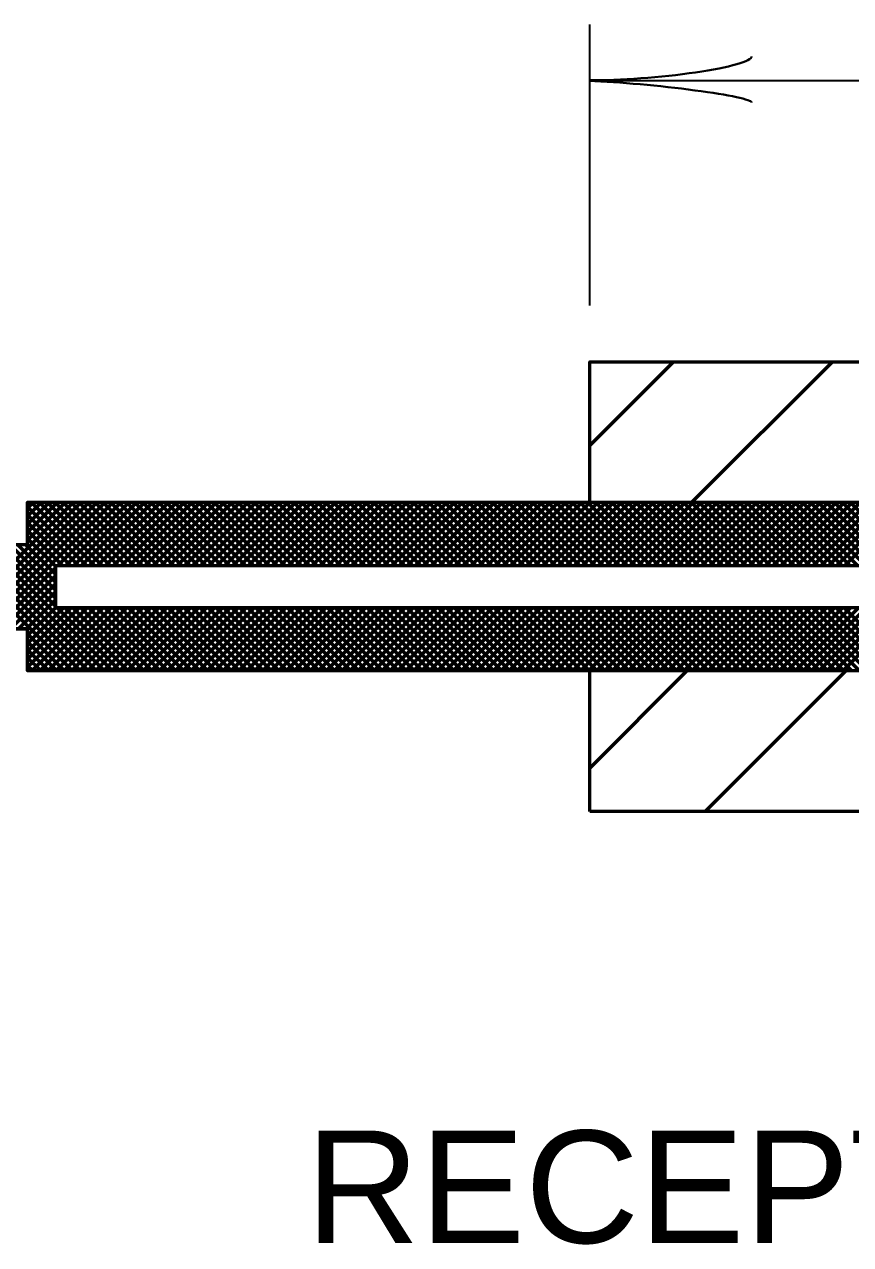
# Model space of a CAD drawing. Extents: x -32 to 824, y -6 to 538.
# Drawn here: x 567.85 to 585.49, y 270.27 to 296.31 of the extents above; entities that cross this region are included whole.
import ezdxf

# ---------------------------------------------------------------- set-up
doc = ezdxf.new("R2010")
doc.units = 0
doc.header["$LTSCALE"] = 1.1
doc.layers.add('1', color=7, linetype='Continuous', lineweight=53)

msp = doc.modelspace()

# ---------------------------------------------------------------- linework, layer by layer
at = {"layer": '1', "lineweight": 35}
for p, q in [((579.92, 290.313), (579.92, 296.313)), ((579.92, 295.113), (654.32, 295.113))]:
    msp.add_line(p, q, dxfattribs=at)
at = {"layer": '1'}
for p, q in [((579.92, 287.328), (581.705, 289.113)), ((582.099, 286.113), (585.099, 289.113)), ((568.896, 286.113), (566.196, 283.413)), ((566.365, 283.413), (569.065, 286.113)), ((566.535, 283.413), (569.235, 286.113)), ((566.705, 283.413), (569.405, 286.113)), ((566.874, 283.413), (569.574, 286.113)), ((567.044, 283.413), (569.744, 286.113)), ((567.92, 285.986), (568.047, 286.113)), ((567.92, 285.816), (568.217, 286.113)), ((567.92, 285.646), (568.386, 286.113)), ((567.92, 285.476), (568.556, 286.113)), ((567.92, 285.307), (568.726, 286.113)), ((569.175, 284.763), (567.92, 286.018)), ((569.345, 284.763), (567.995, 286.113)), ((569.514, 284.763), (568.164, 286.113)), ((569.684, 284.763), (568.334, 286.113)), ((569.854, 284.763), (568.504, 286.113)), ((568.564, 284.763), (569.914, 286.113)), ((570.024, 284.763), (568.673, 286.113)), ((568.734, 284.763), (570.084, 286.113)), ((570.193, 284.763), (568.843, 286.113)), ((568.903, 284.763), (570.253, 286.113)), ((570.363, 284.763), (569.013, 286.113)), ((569.073, 284.763), (570.423, 286.113)), ((570.533, 284.763), (569.183, 286.113)), ((569.243, 284.763), (570.593, 286.113)), ((570.702, 284.763), (569.352, 286.113)), ((569.412, 284.763), (570.762, 286.113)), ((570.872, 284.763), (569.522, 286.113)), ((569.582, 284.763), (570.932, 286.113)), ((571.042, 284.763), (569.692, 286.113)), ((569.752, 284.763), (571.102, 286.113)), ((571.211, 284.763), (569.861, 286.113)), ((569.921, 284.763), (571.271, 286.113)), ((571.381, 284.763), (570.031, 286.113)), ((570.091, 284.763), (571.441, 286.113)), ((571.551, 284.763), (570.201, 286.113)), ((570.261, 284.763), (571.611, 286.113)), ((571.721, 284.763), (570.37, 286.113)), ((570.431, 284.763), (571.781, 286.113)), ((571.89, 284.763), (570.54, 286.113)), ((570.6, 284.763), (571.95, 286.113)), ((572.06, 284.763), (570.71, 286.113)), ((570.77, 284.763), (572.12, 286.113)), ((572.23, 284.763), (570.88, 286.113)), ((570.94, 284.763), (572.29, 286.113)), ((572.399, 284.763), (571.049, 286.113)), ((571.109, 284.763), (572.459, 286.113)), ((572.569, 284.763), (571.219, 286.113)), ((571.279, 284.763), (572.629, 286.113)), ((572.739, 284.763), (571.389, 286.113)), ((571.449, 284.763), (572.799, 286.113)), ((572.909, 284.763), (571.558, 286.113)), ((571.619, 284.763), (572.969, 286.113)), ((573.078, 284.763), (571.728, 286.113)), ((571.788, 284.763), (573.138, 286.113)), ((573.248, 284.763), (571.898, 286.113)), ((571.958, 284.763), (573.308, 286.113)), ((573.418, 284.763), (572.068, 286.113)), ((572.128, 284.763), (573.478, 286.113)), ((573.587, 284.763), (572.237, 286.113)), ((572.297, 284.763), (573.647, 286.113)), ((573.757, 284.763), (572.407, 286.113)), ((572.467, 284.763), (573.817, 286.113)), ((573.927, 284.763), (572.577, 286.113)), ((572.637, 284.763), (573.987, 286.113)), ((574.096, 284.763), (572.746, 286.113)), ((572.806, 284.763), (574.156, 286.113)), ((574.266, 284.763), (572.916, 286.113)), ((572.976, 284.763), (574.326, 286.113)), ((574.436, 284.763), (573.086, 286.113)), ((573.146, 284.763), (574.496, 286.113)), ((574.606, 284.763), (573.255, 286.113)), ((573.316, 284.763), (574.666, 286.113)), ((574.775, 284.763), (573.425, 286.113)), ((573.485, 284.763), (574.835, 286.113)), ((574.945, 284.763), (573.595, 286.113)), ((573.655, 284.763), (575.005, 286.113)), ((575.115, 284.763), (573.765, 286.113)), ((573.825, 284.763), (575.175, 286.113)), ((575.284, 284.763), (573.934, 286.113)), ((573.994, 284.763), (575.344, 286.113)), ((575.454, 284.763), (574.104, 286.113)), ((574.164, 284.763), (575.514, 286.113)), ((575.624, 284.763), (574.274, 286.113)), ((574.334, 284.763), (575.684, 286.113)), ((575.793, 284.763), (574.443, 286.113)), ((574.504, 284.763), (575.854, 286.113)), ((575.963, 284.763), (574.613, 286.113)), ((574.673, 284.763), (576.023, 286.113)), ((576.133, 284.763), (574.783, 286.113)), ((574.843, 284.763), (576.193, 286.113)), ((576.303, 284.763), (574.953, 286.113)), ((575.013, 284.763), (576.363, 286.113)), ((576.472, 284.763), (575.122, 286.113)), ((575.182, 284.763), (576.532, 286.113)), ((576.642, 284.763), (575.292, 286.113)), ((575.352, 284.763), (576.702, 286.113)), ((576.812, 284.763), (575.462, 286.113)), ((575.522, 284.763), (576.872, 286.113)), ((576.981, 284.763), (575.631, 286.113)), ((575.691, 284.763), (577.041, 286.113)), ((577.151, 284.763), (575.801, 286.113)), ((575.861, 284.763), (577.211, 286.113)), ((577.321, 284.763), (575.971, 286.113)), ((576.031, 284.763), (577.381, 286.113)), ((577.49, 284.763), (576.14, 286.113)), ((576.201, 284.763), (577.551, 286.113)), ((577.66, 284.763), (576.31, 286.113)), ((576.37, 284.763), (577.72, 286.113)), ((577.83, 284.763), (576.48, 286.113)), ((576.54, 284.763), (577.89, 286.113)), ((578, 284.763), (576.65, 286.113)), ((576.71, 284.763), (578.06, 286.113)), ((578.169, 284.763), (576.819, 286.113)), ((576.879, 284.763), (578.229, 286.113)), ((578.339, 284.763), (576.989, 286.113)), ((577.049, 284.763), (578.399, 286.113)), ((578.509, 284.763), (577.159, 286.113)), ((577.219, 284.763), (578.569, 286.113)), ((578.678, 284.763), (577.328, 286.113)), ((577.389, 284.763), (578.739, 286.113)), ((578.848, 284.763), (577.498, 286.113)), ((577.558, 284.763), (578.908, 286.113)), ((579.018, 284.763), (577.668, 286.113)), ((577.728, 284.763), (579.078, 286.113)), ((579.188, 284.763), (577.838, 286.113)), ((577.898, 284.763), (579.248, 286.113)), ((579.357, 284.763), (578.007, 286.113)), ((578.067, 284.763), (579.417, 286.113)), ((579.527, 284.763), (578.177, 286.113)), ((578.237, 284.763), (579.587, 286.113)), ((579.697, 284.763), (578.347, 286.113)), ((578.407, 284.763), (579.757, 286.113)), ((579.866, 284.763), (578.516, 286.113)), ((578.576, 284.763), (579.926, 286.113)), ((580.036, 284.763), (578.686, 286.113)), ((578.746, 284.763), (580.096, 286.113)), ((580.206, 284.763), (578.856, 286.113)), ((578.916, 284.763), (580.266, 286.113)), ((580.375, 284.763), (579.026, 286.113)), ((579.086, 284.763), (580.436, 286.113)), ((580.545, 284.763), (579.195, 286.113)), ((579.255, 284.763), (580.605, 286.113)), ((580.715, 284.763), (579.365, 286.113)), ((579.425, 284.763), (580.775, 286.113)), ((580.885, 284.763), (579.535, 286.113)), ((579.595, 284.763), (580.945, 286.113)), ((581.054, 284.763), (579.704, 286.113)), ((579.764, 284.763), (581.114, 286.113)), ((581.224, 284.763), (579.874, 286.113)), ((579.934, 284.763), (581.284, 286.113)), ((581.394, 284.763), (580.044, 286.113)), ((580.104, 284.763), (581.454, 286.113)), ((581.563, 284.763), (580.213, 286.113)), ((580.274, 284.763), (581.624, 286.113)), ((581.733, 284.763), (580.383, 286.113)), ((580.443, 284.763), (581.793, 286.113)), ((581.903, 284.763), (580.553, 286.113)), ((580.613, 284.763), (581.963, 286.113)), ((582.073, 284.763), (580.723, 286.113)), ((580.783, 284.763), (582.133, 286.113)), ((582.242, 284.763), (580.892, 286.113)), ((580.952, 284.763), (582.302, 286.113)), ((582.412, 284.763), (581.062, 286.113)), ((581.122, 284.763), (582.472, 286.113)), ((582.582, 284.763), (581.232, 286.113)), ((581.292, 284.763), (582.642, 286.113)), ((582.751, 284.763), (581.401, 286.113)), ((581.461, 284.763), (582.811, 286.113)), ((582.921, 284.763), (581.571, 286.113)), ((581.631, 284.763), (582.981, 286.113)), ((583.091, 284.763), (581.741, 286.113)), ((581.801, 284.763), (583.151, 286.113)), ((583.26, 284.763), (581.911, 286.113)), ((581.971, 284.763), (583.321, 286.113)), ((583.43, 284.763), (582.08, 286.113)), ((582.14, 284.763), (583.49, 286.113)), ((583.6, 284.763), (582.25, 286.113)), ((582.31, 284.763), (583.66, 286.113)), ((583.77, 284.763), (582.42, 286.113)), ((582.48, 284.763), (583.83, 286.113)), ((583.939, 284.763), (582.589, 286.113)), ((582.649, 284.763), (583.999, 286.113)), ((584.109, 284.763), (582.759, 286.113)), ((582.819, 284.763), (584.169, 286.113)), ((584.279, 284.763), (582.929, 286.113)), ((582.989, 284.763), (584.339, 286.113)), ((584.448, 284.763), (583.098, 286.113)), ((583.158, 284.763), (584.508, 286.113)), ((584.618, 284.763), (583.268, 286.113)), ((583.328, 284.763), (584.678, 286.113)), ((584.788, 284.763), (583.438, 286.113)), ((583.498, 284.763), (584.848, 286.113)), ((584.958, 284.763), (583.608, 286.113)), ((583.668, 284.763), (585.018, 286.113)), ((585.127, 284.763), (583.777, 286.113)), ((583.837, 284.763), (585.187, 286.113)), ((585.297, 284.763), (583.947, 286.113)), ((584.007, 284.763), (585.357, 286.113)), ((585.467, 284.763), (584.117, 286.113)), ((584.177, 284.763), (585.527, 286.113)), ((585.636, 284.763), (584.286, 286.113)), ((584.346, 284.763), (585.696, 286.113)), ((585.806, 284.763), (584.456, 286.113)), ((584.516, 284.763), (585.866, 286.113)), ((585.976, 284.763), (584.626, 286.113)), ((584.686, 284.763), (586.036, 286.113)), ((586.146, 284.763), (584.796, 286.113)), ((584.856, 284.763), (586.206, 286.113)), ((586.315, 284.763), (584.965, 286.113)), ((585.025, 284.763), (586.375, 286.113)), ((586.485, 284.763), (585.135, 286.113)), ((585.195, 284.763), (586.545, 286.113)), ((586.655, 284.763), (585.305, 286.113)), ((585.365, 284.763), (586.715, 286.113)), ((586.824, 284.763), (585.474, 286.113)), ((569.005, 284.763), (567.92, 285.848)), ((568.836, 284.763), (567.92, 285.678)), ((568.666, 284.763), (567.92, 285.509)), ((558.32, 285.213), (567.92, 285.213)), ((568.879, 282.513), (566.179, 285.213)), ((569.049, 282.513), (566.349, 285.213)), ((569.219, 282.513), (566.519, 285.213)), ((569.389, 282.513), (566.688, 285.213)), ((569.558, 282.513), (566.858, 285.213)), ((569.728, 282.513), (567.028, 285.213)), ((568.52, 283.89), (567.198, 285.213)), ((568.52, 284.06), (567.367, 285.213)), ((568.52, 284.23), (567.537, 285.213)), ((568.52, 284.399), (567.707, 285.213)), ((568.52, 284.569), (567.876, 285.213)), ((568.52, 284.739), (567.92, 285.339)), ((567.214, 283.413), (568.52, 284.719)), ((567.384, 283.413), (568.52, 284.549)), ((567.553, 283.413), (568.52, 284.379)), ((567.723, 283.413), (568.52, 284.21)), ((567.893, 283.413), (568.52, 284.04)), ((567.92, 283.27), (568.52, 283.87)), ((567.92, 283.101), (568.682, 283.863)), ((567.92, 282.931), (568.852, 283.863)), ((567.92, 282.761), (569.021, 283.863)), ((567.92, 282.591), (569.191, 283.863)), ((568.011, 282.513), (569.361, 283.863)), ((568.181, 282.513), (569.531, 283.863)), ((568.35, 282.513), (569.7, 283.863)), ((568.52, 282.513), (569.87, 283.863)), ((569.898, 282.513), (568.548, 283.863)), ((568.69, 282.513), (570.04, 283.863)), ((570.067, 282.513), (568.717, 283.863)), ((568.859, 282.513), (570.209, 283.863)), ((570.237, 282.513), (568.887, 283.863)), ((569.029, 282.513), (570.379, 283.863)), ((570.407, 282.513), (569.057, 283.863)), ((569.199, 282.513), (570.549, 283.863)), ((570.576, 282.513), (569.226, 283.863)), ((569.369, 282.513), (570.719, 283.863)), ((570.746, 282.513), (569.396, 283.863)), ((569.538, 282.513), (570.888, 283.863)), ((570.916, 282.513), (569.566, 283.863)), ((569.708, 282.513), (571.058, 283.863)), ((571.086, 282.513), (569.736, 283.863)), ((569.878, 282.513), (571.228, 283.863)), ((571.255, 282.513), (569.905, 283.863)), ((570.047, 282.513), (571.397, 283.863)), ((571.425, 282.513), (570.075, 283.863)), ((570.217, 282.513), (571.567, 283.863)), ((571.595, 282.513), (570.245, 283.863)), ((570.387, 282.513), (571.737, 283.863)), ((571.764, 282.513), (570.414, 283.863)), ((570.556, 282.513), (571.906, 283.863)), ((571.934, 282.513), (570.584, 283.863)), ((570.726, 282.513), (572.076, 283.863)), ((572.104, 282.513), (570.754, 283.863)), ((570.896, 282.513), (572.246, 283.863)), ((572.274, 282.513), (570.923, 283.863)), ((571.066, 282.513), (572.416, 283.863)), ((572.443, 282.513), (571.093, 283.863)), ((571.235, 282.513), (572.585, 283.863)), ((572.613, 282.513), (571.263, 283.863)), ((571.405, 282.513), (572.755, 283.863)), ((572.783, 282.513), (571.433, 283.863)), ((571.575, 282.513), (572.925, 283.863)), ((572.952, 282.513), (571.602, 283.863)), ((571.744, 282.513), (573.094, 283.863)), ((573.122, 282.513), (571.772, 283.863)), ((571.914, 282.513), (573.264, 283.863)), ((573.292, 282.513), (571.942, 283.863)), ((572.084, 282.513), (573.434, 283.863)), ((573.461, 282.513), (572.111, 283.863)), ((572.254, 282.513), (573.604, 283.863)), ((573.631, 282.513), (572.281, 283.863)), ((572.423, 282.513), (573.773, 283.863)), ((573.801, 282.513), (572.451, 283.863)), ((572.593, 282.513), (573.943, 283.863)), ((573.971, 282.513), (572.62, 283.863)), ((572.763, 282.513), (574.113, 283.863)), ((574.14, 282.513), (572.79, 283.863)), ((572.932, 282.513), (574.282, 283.863)), ((574.31, 282.513), (572.96, 283.863)), ((573.102, 282.513), (574.452, 283.863)), ((574.48, 282.513), (573.13, 283.863)), ((573.272, 282.513), (574.622, 283.863)), ((574.649, 282.513), (573.299, 283.863)), ((573.441, 282.513), (574.791, 283.863)), ((574.819, 282.513), (573.469, 283.863)), ((573.611, 282.513), (574.961, 283.863)), ((574.989, 282.513), (573.639, 283.863)), ((573.781, 282.513), (575.131, 283.863)), ((575.159, 282.513), (573.808, 283.863)), ((573.951, 282.513), (575.301, 283.863)), ((575.328, 282.513), (573.978, 283.863)), ((574.12, 282.513), (575.47, 283.863)), ((575.498, 282.513), (574.148, 283.863)), ((574.29, 282.513), (575.64, 283.863)), ((575.668, 282.513), (574.318, 283.863)), ((574.46, 282.513), (575.81, 283.863)), ((575.837, 282.513), (574.487, 283.863)), ((574.629, 282.513), (575.979, 283.863)), ((576.007, 282.513), (574.657, 283.863)), ((574.799, 282.513), (576.149, 283.863)), ((576.177, 282.513), (574.827, 283.863)), ((574.969, 282.513), (576.319, 283.863)), ((576.346, 282.513), (574.996, 283.863)), ((575.139, 282.513), (576.489, 283.863)), ((576.516, 282.513), (575.166, 283.863)), ((575.308, 282.513), (576.658, 283.863)), ((576.686, 282.513), (575.336, 283.863)), ((575.478, 282.513), (576.828, 283.863)), ((576.856, 282.513), (575.505, 283.863)), ((575.648, 282.513), (576.998, 283.863)), ((577.025, 282.513), (575.675, 283.863)), ((575.817, 282.513), (577.167, 283.863)), ((577.195, 282.513), (575.845, 283.863)), ((575.987, 282.513), (577.337, 283.863)), ((577.365, 282.513), (576.015, 283.863)), ((576.157, 282.513), (577.507, 283.863)), ((577.534, 282.513), (576.184, 283.863)), ((576.326, 282.513), (577.676, 283.863)), ((577.704, 282.513), (576.354, 283.863)), ((576.496, 282.513), (577.846, 283.863)), ((577.874, 282.513), (576.524, 283.863)), ((576.666, 282.513), (578.016, 283.863)), ((578.043, 282.513), (576.693, 283.863)), ((576.836, 282.513), (578.186, 283.863)), ((578.213, 282.513), (576.863, 283.863)), ((577.005, 282.513), (578.355, 283.863)), ((578.383, 282.513), (577.033, 283.863)), ((577.175, 282.513), (578.525, 283.863)), ((578.553, 282.513), (577.203, 283.863)), ((577.345, 282.513), (578.695, 283.863)), ((578.722, 282.513), (577.372, 283.863)), ((577.514, 282.513), (578.864, 283.863)), ((578.892, 282.513), (577.542, 283.863)), ((577.684, 282.513), (579.034, 283.863)), ((579.062, 282.513), (577.712, 283.863)), ((577.854, 282.513), (579.204, 283.863)), ((579.231, 282.513), (577.881, 283.863)), ((578.024, 282.513), (579.374, 283.863)), ((579.401, 282.513), (578.051, 283.863)), ((578.193, 282.513), (579.543, 283.863)), ((579.571, 282.513), (578.221, 283.863)), ((578.363, 282.513), (579.713, 283.863)), ((579.74, 282.513), (578.39, 283.863)), ((578.533, 282.513), (579.883, 283.863)), ((579.91, 282.513), (578.56, 283.863)), ((578.702, 282.513), (580.052, 283.863)), ((580.08, 282.513), (578.73, 283.863)), ((578.872, 282.513), (580.222, 283.863)), ((580.25, 282.513), (578.9, 283.863)), ((579.042, 282.513), (580.392, 283.863)), ((580.419, 282.513), (579.069, 283.863)), ((579.211, 282.513), (580.561, 283.863)), ((580.589, 282.513), (579.239, 283.863)), ((579.381, 282.513), (580.731, 283.863)), ((580.759, 282.513), (579.409, 283.863)), ((579.551, 282.513), (580.901, 283.863)), ((580.928, 282.513), (579.578, 283.863)), ((579.721, 282.513), (581.071, 283.863)), ((581.098, 282.513), (579.748, 283.863)), ((579.89, 282.513), (581.24, 283.863)), ((581.268, 282.513), (579.918, 283.863)), ((580.06, 282.513), (581.41, 283.863)), ((581.438, 282.513), (580.088, 283.863)), ((580.23, 282.513), (581.58, 283.863)), ((581.607, 282.513), (580.257, 283.863)), ((580.399, 282.513), (581.749, 283.863)), ((581.777, 282.513), (580.427, 283.863)), ((580.569, 282.513), (581.919, 283.863)), ((581.947, 282.513), (580.597, 283.863)), ((580.739, 282.513), (582.089, 283.863)), ((582.116, 282.513), (580.766, 283.863)), ((580.908, 282.513), (582.258, 283.863)), ((582.286, 282.513), (580.936, 283.863)), ((581.078, 282.513), (582.428, 283.863)), ((582.456, 282.513), (581.106, 283.863)), ((581.248, 282.513), (582.598, 283.863)), ((582.625, 282.513), (581.276, 283.863)), ((581.418, 282.513), (582.768, 283.863)), ((582.795, 282.513), (581.445, 283.863)), ((581.587, 282.513), (582.937, 283.863)), ((582.965, 282.513), (581.615, 283.863)), ((581.757, 282.513), (583.107, 283.863)), ((583.135, 282.513), (581.785, 283.863)), ((581.927, 282.513), (583.277, 283.863)), ((583.304, 282.513), (581.954, 283.863)), ((582.096, 282.513), (583.446, 283.863)), ((583.474, 282.513), (582.124, 283.863)), ((582.266, 282.513), (583.616, 283.863)), ((583.644, 282.513), (582.294, 283.863)), ((582.436, 282.513), (583.786, 283.863)), ((583.813, 282.513), (582.463, 283.863)), ((582.606, 282.513), (583.956, 283.863)), ((583.983, 282.513), (582.633, 283.863)), ((582.775, 282.513), (584.125, 283.863)), ((584.153, 282.513), (582.803, 283.863)), ((582.945, 282.513), (584.295, 283.863)), ((584.323, 282.513), (582.973, 283.863)), ((583.115, 282.513), (584.465, 283.863)), ((584.492, 282.513), (583.142, 283.863)), ((583.284, 282.513), (584.634, 283.863)), ((584.662, 282.513), (583.312, 283.863)), ((583.454, 282.513), (584.804, 283.863)), ((584.832, 282.513), (583.482, 283.863)), ((583.624, 282.513), (584.974, 283.863)), ((585.001, 282.513), (583.651, 283.863)), ((583.793, 282.513), (585.143, 283.863)), ((585.171, 282.513), (583.821, 283.863)), ((583.963, 282.513), (585.313, 283.863)), ((585.341, 282.513), (583.991, 283.863)), ((584.133, 282.513), (585.483, 283.863)), ((585.51, 282.513), (584.161, 283.863)), ((584.303, 282.513), (585.653, 283.863)), ((585.68, 282.513), (584.33, 283.863)), ((584.472, 282.513), (585.822, 283.863)), ((585.85, 282.513), (584.5, 283.863)), ((584.642, 282.513), (585.992, 283.863)), ((586.02, 282.513), (584.67, 283.863)), ((584.812, 282.513), (586.162, 283.863)), ((586.189, 282.513), (584.839, 283.863)), ((584.981, 282.513), (586.331, 283.863)), ((586.359, 282.513), (585.009, 283.863)), ((585.151, 282.513), (586.501, 283.863)), ((586.529, 282.513), (585.179, 283.863)), ((585.321, 282.513), (586.671, 283.863)), ((586.698, 282.513), (585.348, 283.863)), ((558.32, 283.413), (567.92, 283.413)), ((568.71, 282.513), (567.92, 283.302)), ((568.54, 282.513), (567.92, 283.133)), ((568.37, 282.513), (567.92, 282.963)), ((568.201, 282.513), (567.92, 282.793)), ((568.031, 282.513), (567.92, 282.624)), ((579.92, 279.513), (579.92, 282.513)), ((579.92, 280.441), (581.991, 282.513)), ((582.385, 279.513), (585.385, 282.513))]:
    msp.add_line(p, q, dxfattribs=at)
for points in [[(579.92, 286.113), (579.92, 289.113), (589.52, 289.113), (596.72, 291.213), (596.72, 292.113), (620.72, 292.113), (620.72, 290.15), (612.32, 290.15), (612.32, 288.187), (610.531, 288.187), (610.531, 289.387), (609.331, 289.387), (609.331, 289.687), (608.131, 289.687), (608.131, 288.786), (603.931, 288.786), (603.109, 287.913)], [(567.92, 285.213), (567.92, 286.113), (579.92, 286.113)], [(603.109, 280.713), (603.931, 279.839), (608.131, 279.839), (608.131, 278.939), (609.331, 278.939), (609.331, 279.239), (610.531, 279.239), (610.531, 280.439), (612.32, 280.439), (612.32, 278.476), (620.72, 278.476), (620.72, 276.513), (596.72, 276.513), (596.72, 277.413), (589.52, 279.513), (579.92, 279.513)]]:
    msp.add_lwpolyline(points, dxfattribs=at)
for points in [[(558.32, 283.413), (558.32, 285.213), (567.92, 285.213), (567.92, 286.113), (579.92, 286.113), (588.32, 286.113), (588.92, 287.913), (603.109, 287.913), (600.709, 285.363), (600.709, 283.263), (603.109, 280.713), (588.92, 280.713), (588.32, 282.513), (579.92, 282.513), (567.92, 282.513), (567.92, 283.413)], [(568.52, 283.863), (568.52, 284.763), (591.2, 284.763), (591.2, 283.863)]]:
    msp.add_lwpolyline(points, close=True, dxfattribs=at)
at = {"layer": '1', "lineweight": 40}
for centre, major_axis, ratio, start_param, end_param in [((581.229, 295.444), (-2.143, -0.187), 0.122415, 0.896353, 3.141593), ((581.229, 295.444), (-2.143, -0.187), 0.122415, 0.896353, 3.141593), ((581.265, 294.859), (-2.108, 0.211), 0.07063, 3.140715, 5.41811), ((581.265, 294.859), (-2.108, 0.211), 0.07063, 3.140715, 5.41811)]:
    msp.add_ellipse(centre, major_axis=major_axis, ratio=ratio, start_param=start_param, end_param=end_param, dxfattribs=at)

# ---------------------------------------------------------------- texts
at = {"layer": '1', "width": 1.05}
msp.add_text('RECEPTACLE', height=2.4, dxfattribs=at).set_placement((573.856, 270.303))

doc.saveas('drawing.dxf')
